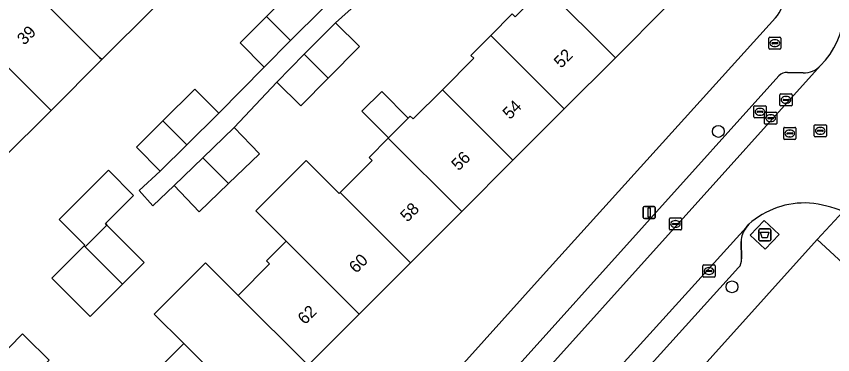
# Model space of a CAD drawing. Extents: x 159039 to 160102, y 381214 to 382524.
# Drawn here: x 159596.6 to 159664.1, y 381822.5 to 381850.5 of the extents above; entities that cross this region are included whole.
import ezdxf

# ---------------------------------------------------------------- set-up
doc = ezdxf.new("R2010")
doc.units = 0
for name, color, linetype in [('IMGEO_Afval_apart_plaats', 7, 'Continuous'), ('IMGEO_Boom', 7, 'Continuous'), ('IMGEO_Brandkraan', 7, 'Continuous'), ('IMGEO_Erf', 7, 'Continuous'), ('IMGEO_Groenvoorziening', 7, 'Continuous'), ('IMGEO_Kolk', 7, 'Continuous'), ('IMGEO_Lichtmast', 7, 'Continuous'), ('IMGEO_Pand', 7, 'Continuous'), ('IMGEO_Pand_nummerreeks', 7, 'Continuous'), ('IMGEO_Parkeervlak_open', 7, 'Continuous'), ('IMGEO_Rijbaan_lokaal_open', 7, 'Continuous'), ('IMGEO_Rioolput', 7, 'Continuous'), ('IMGEO_Voetpad_gesloten', 7, 'Continuous'), ('IMGEO_Voetpad_open', 7, 'Continuous')]:
    doc.layers.add(name, color=color, linetype=linetype)

msp = doc.modelspace()

# ---------------------------------------------------------------- linework, layer by layer
at = {"layer": 'IMGEO_Afval_apart_plaats'}
for p, q in [((159657.988, 381831.984), (159657.988, 381832.784)), ((159657.988, 381832.784), (159657.988, 381831.984)), ((159658.088, 381832.884), (159658.878, 381832.884)), ((159658.878, 381832.884), (159658.088, 381832.884)), ((159658.978, 381832.784), (159658.978, 381831.984)), ((159658.978, 381831.984), (159658.978, 381832.784)), ((159658.878, 381831.884), (159658.088, 381831.884)), ((159658.088, 381831.884), (159658.878, 381831.884))]:
    msp.add_line(p, q, dxfattribs=at)
msp.add_lwpolyline([(159658.131, 381832.598), (159658.835, 381832.598), (159658.686, 381832.128), (159658.28, 381832.128), (159658.131, 381832.598)], dxfattribs=at)
for centre, start, end in [((159658.088, 381832.784), 90, 180), ((159658.088, 381832.784), 90, 180), ((159658.878, 381832.784), 0, 90), ((159658.878, 381832.784), 360, 90), ((159658.088, 381831.984), 180, 270), ((159658.088, 381831.984), 180, 270), ((159658.878, 381831.984), 270, 0), ((159658.878, 381831.984), 270, 0)]:
    msp.add_arc(centre, 0.1, start, end, dxfattribs=at)
at = {"layer": 'IMGEO_Boom'}
for centre in [(159654.653, 381840.933), (159655.781, 381828.086)]:
    msp.add_circle(centre, 0.489, dxfattribs=at)
at = {"layer": 'IMGEO_Brandkraan'}
for p, q in [((159658.819, 381847.805), (159658.819, 381848.657)), ((159658.894, 381848.731), (159659.746, 381848.731)), ((159659.078, 381848.225), (159659.078, 381848.237)), ((159659.516, 381848.188), (159659.118, 381848.188)), ((159659.121, 381848.274), (159659.519, 381848.274)), ((159659.307, 381848.511), (159659.332, 381848.511)), ((159659.562, 381848.237), (159659.562, 381848.225)), ((159659.82, 381848.657), (159659.82, 381847.805)), ((159659.746, 381847.731), (159658.894, 381847.731)), ((159659.33, 381847.951), (159659.305, 381847.951))]:
    msp.add_line(p, q, dxfattribs=at)
for points in [[(159658.819, 381847.805), (159658.819, 381848.657)], [(159658.894, 381848.731), (159659.746, 381848.731)], [(159659.82, 381848.657), (159659.82, 381847.805)], [(159659.746, 381847.731), (159658.894, 381847.731)]]:
    msp.add_lwpolyline(points, dxfattribs=at)
for centre, radius, start, end in [((159658.896, 381848.655), 0.0765, 91.55205, 178.44795), ((159658.896, 381848.655), 0.0765, 91.55205, 178.44795), ((159659.118, 381848.234), 0.0403, 85.87752, 175.75265), ((159659.115, 381848.224), 0.0366, 178.93798, 274.71019), ((159659.519, 381848.231), 0.043, 264.86636, 352.45326), ((159659.523, 381848.236), 0.0386, 1.73085, 96.63898), ((159659.744, 381848.655), 0.0765, 1.55205, 88.44795), ((159659.744, 381848.655), 0.0765, 1.55205, 88.44795), ((159658.896, 381847.807), 0.0765, 181.55205, 268.44795), ((159658.896, 381847.807), 0.0765, 181.55205, 268.44795), ((159659.744, 381847.807), 0.0765, 271.55205, 358.44795), ((159659.744, 381847.807), 0.0765, 271.55205, 358.44795)]:
    msp.add_arc(centre, radius, start, end, dxfattribs=at)
for centre, major_axis, ratio, start_param, end_param in [((159659.306, 381848.231), (-0.387, 0.002), 0.722429, 4.712389, 7.853982), ((159659.331, 381848.231), (-0.39, 0.002), 0.717154, 1.570796, 4.712389)]:
    msp.add_ellipse(centre, major_axis=major_axis, ratio=ratio, start_param=start_param, end_param=end_param, dxfattribs=at)
at = {"layer": 'IMGEO_Erf'}
for points in [[(159611.387, 381844.437), (159613.361, 381842.451), (159617.108, 381846.26), (159615.134, 381848.245), (159617.325, 381850.424), (159619.962, 381853.047), (159621.936, 381851.062), (159625.582, 381854.699), (159623.608, 381856.684), (159625.802, 381858.866), (159628.436, 381861.486), (159630.41, 381859.5), (159633.907, 381862.977), (159631.799, 381865.084), (159634.244, 381867.529), (159638.897, 381872.183), (159640.914, 381874.2), (159631.433, 381884.728)], [(159608.835, 381821.739), (159610.481, 381823.388), (159608.03, 381825.835), (159612.266, 381830.077), (159614.963, 381827.377), (159617.559, 381829.978), (159617.307, 381830.23), (159618.943, 381831.869), (159616.438, 381834.372), (159620.579, 381838.518), (159623.305, 381835.794), (159623.397, 381835.886), (159626.042, 381838.534), (159625.79, 381838.786), (159627.377, 381840.376), (159627.402, 381840.401), (159625.202, 381842.598), (159626.829, 381844.227), (159629.029, 381842.03), (159629.194, 381842.195), (159629.428, 381841.962), (159631.844, 381844.381), (159634.446, 381846.987), (159634.209, 381847.224), (159635.839, 381848.857), (159637.626, 381850.646), (159637.86, 381850.412), (159640.306, 381852.862)], [(159626.136, 381852.733), (159623.008, 381849.918), (159624.998, 381847.95), (159622.412, 381845.335), (159620.142, 381843.04), (159618.152, 381845.008), (159614.641, 381841.252), (159616.022, 381839.817), (159616.73, 381839.082), (159614.179, 381836.627), (159611.76, 381834.298), (159609.672, 381836.469), (159607.932, 381834.794), (159606.783, 381836.053), (159608.533, 381837.65), (159606.559, 381839.635), (159608.753, 381841.817), (159611.387, 381844.437)], [(159608.002, 381851.162), (159603.712, 381846.872), (159599.512, 381842.672), (159595.452, 381838.612)], [(159650.376, 381851.27), (159646.144, 381847.032), (159641.911, 381842.793), (159637.678, 381838.555), (159633.445, 381834.316), (159629.213, 381830.078), (159624.98, 381825.839), (159620.747, 381821.601)], [(159598.968, 381783.181), (159640.171, 381829.067), (159659.371, 381850.323)]]:
    msp.add_lwpolyline(points, dxfattribs=at)
for points in [[(159604.247, 381837.72), (159606.329, 381835.638), (159604.002, 381833.311), (159604.122, 381833.192), (159607.203, 381830.11), (159605.403, 381828.31), (159602.73, 381825.636), (159599.567, 381828.799), (159602.24, 381831.472), (159602.303, 381831.535), (159600.182, 381833.656)], [(159594.952, 381821.966), (159597.15, 381824.196), (159597.395, 381823.955), (159599.352, 381822.029), (159597.112, 381819.808), (159594.385, 381817.105), (159592.499, 381818.988), (159592.256, 381819.231)]]:
    msp.add_lwpolyline(points, close=True, dxfattribs=at)
msp.add_arc((159657.204, 381852.242), 2.894, 318.47905, 40.00488, dxfattribs=at)
at = {"layer": 'IMGEO_Groenvoorziening'}
msp.add_lwpolyline([(159662.826, 381831.988), (159650.001, 381817.759), (159655.728, 381810.546), (159672.049, 381823.487)], close=True, dxfattribs=at)
at = {"layer": 'IMGEO_Kolk'}
for p, q in [((159658.478, 381841.603), (159658.478, 381842.455)), ((159658.553, 381842.529), (159659.405, 381842.529)), ((159658.737, 381842.023), (159658.737, 381842.035)), ((159658.78, 381842.072), (159659.178, 381842.072)), ((159658.966, 381842.309), (159658.991, 381842.309)), ((159659.221, 381842.035), (159659.221, 381842.023)), ((159659.479, 381842.455), (159659.479, 381841.603)), ((159659.405, 381841.529), (159658.553, 381841.529)), ((159659.175, 381841.986), (159658.777, 381841.986)), ((159658.989, 381841.749), (159658.964, 381841.749)), ((159650.608, 381832.859), (159650.608, 381833.711)), ((159650.683, 381833.785), (159651.535, 381833.785)), ((159650.867, 381833.279), (159650.867, 381833.291)), ((159650.91, 381833.328), (159651.308, 381833.328)), ((159651.096, 381833.565), (159651.121, 381833.565)), ((159651.351, 381833.291), (159651.351, 381833.279)), ((159651.609, 381833.711), (159651.609, 381832.859)), ((159651.535, 381832.785), (159650.683, 381832.785)), ((159651.305, 381833.242), (159650.907, 381833.242)), ((159651.119, 381833.005), (159651.094, 381833.005)), ((159653.456, 381829.894), (159654.308, 381829.894)), ((159653.381, 381828.968), (159653.381, 381829.82)), ((159653.64, 381829.388), (159653.64, 381829.4)), ((159654.078, 381829.351), (159653.68, 381829.351)), ((159653.683, 381829.437), (159654.081, 381829.437)), ((159653.869, 381829.674), (159653.894, 381829.674)), ((159654.124, 381829.4), (159654.124, 381829.388)), ((159654.382, 381829.82), (159654.382, 381828.968)), ((159654.308, 381828.894), (159653.456, 381828.894)), ((159653.892, 381829.114), (159653.867, 381829.114))]:
    msp.add_line(p, q, dxfattribs=at)
for points in [[(159658.478, 381841.603), (159658.478, 381842.455)], [(159658.553, 381842.529), (159659.405, 381842.529)], [(159659.479, 381842.455), (159659.479, 381841.603)], [(159659.405, 381841.529), (159658.553, 381841.529)], [(159650.608, 381832.859), (159650.608, 381833.711)], [(159650.683, 381833.785), (159651.535, 381833.785)], [(159651.609, 381833.711), (159651.609, 381832.859)], [(159651.535, 381832.785), (159650.683, 381832.785)], [(159653.456, 381829.894), (159654.308, 381829.894)], [(159653.381, 381828.968), (159653.381, 381829.82)], [(159654.382, 381829.82), (159654.382, 381828.968)], [(159654.308, 381828.894), (159653.456, 381828.894)]]:
    msp.add_lwpolyline(points, dxfattribs=at)
for centre, radius, start, end in [((159658.555, 381842.453), 0.0765, 91.55205, 178.44795), ((159658.555, 381842.453), 0.0765, 91.55205, 178.44795), ((159658.777, 381842.032), 0.0403, 85.87752, 175.75265), ((159659.182, 381842.034), 0.0386, 1.73085, 96.63898), ((159659.403, 381842.453), 0.0765, 1.55205, 88.44795), ((159659.403, 381842.453), 0.0765, 1.55205, 88.44795), ((159658.555, 381841.605), 0.0765, 181.55205, 268.44795), ((159658.555, 381841.605), 0.0765, 181.55205, 268.44795), ((159658.774, 381842.022), 0.0366, 178.93798, 274.71019), ((159659.178, 381842.029), 0.043, 264.86636, 352.45326), ((159659.403, 381841.605), 0.0765, 271.55205, 358.44795), ((159659.403, 381841.605), 0.0765, 271.55205, 358.44795), ((159650.685, 381833.709), 0.0765, 91.55205, 178.44795), ((159650.685, 381833.709), 0.0765, 91.55205, 178.44795), ((159650.907, 381833.288), 0.0403, 85.87752, 175.75265), ((159650.904, 381833.278), 0.0366, 178.93798, 274.71019), ((159651.308, 381833.285), 0.043, 264.86636, 352.45326), ((159651.312, 381833.29), 0.0386, 1.73085, 96.63898), ((159651.533, 381833.709), 0.0765, 1.55205, 88.44795), ((159651.533, 381833.709), 0.0765, 1.55205, 88.44795), ((159650.685, 381832.861), 0.0765, 181.55205, 268.44795), ((159650.685, 381832.861), 0.0765, 181.55205, 268.44795), ((159651.533, 381832.861), 0.0765, 271.55205, 358.44795), ((159651.533, 381832.861), 0.0765, 271.55205, 358.44795), ((159653.458, 381829.818), 0.0765, 91.55205, 178.44795), ((159653.458, 381829.818), 0.0765, 91.55205, 178.44795), ((159654.306, 381829.818), 0.0765, 1.55205, 88.44795), ((159654.306, 381829.818), 0.0765, 1.55205, 88.44795), ((159653.68, 381829.397), 0.0403, 85.87752, 175.75265), ((159653.677, 381829.387), 0.0366, 178.93798, 274.71019), ((159654.081, 381829.394), 0.043, 264.86636, 352.45326), ((159654.085, 381829.399), 0.0386, 1.73085, 96.63898), ((159653.458, 381828.97), 0.0765, 181.55205, 268.44795), ((159653.458, 381828.97), 0.0765, 181.55205, 268.44795), ((159654.306, 381828.97), 0.0765, 271.55205, 358.44795), ((159654.306, 381828.97), 0.0765, 271.55205, 358.44795)]:
    msp.add_arc(centre, radius, start, end, dxfattribs=at)
for centre, major_axis, ratio, start_param, end_param in [((159658.965, 381842.029), (-0.387, 0.002), 0.722429, 4.712389, 7.853982), ((159658.99, 381842.029), (-0.39, 0.002), 0.717154, 1.570796, 4.712389), ((159651.095, 381833.285), (-0.387, 0.002), 0.722429, 4.712389, 7.853982), ((159651.12, 381833.285), (-0.39, 0.002), 0.717154, 1.570796, 4.712389), ((159653.868, 381829.394), (-0.387, 0.002), 0.722429, 4.712389, 7.853982), ((159653.893, 381829.394), (-0.39, 0.002), 0.717154, 1.570796, 4.712389)]:
    msp.add_ellipse(centre, major_axis=major_axis, ratio=ratio, start_param=start_param, end_param=end_param, dxfattribs=at)
at = {"layer": 'IMGEO_Lichtmast'}
for p, q in [((159648.446, 381833.831), (159648.446, 381834.631)), ((159648.446, 381834.631), (159648.446, 381833.831)), ((159648.546, 381834.731), (159649.336, 381834.731)), ((159649.336, 381834.731), (159648.546, 381834.731)), ((159649.436, 381834.631), (159649.436, 381833.831)), ((159649.436, 381833.831), (159649.436, 381834.631)), ((159649.336, 381833.731), (159648.546, 381833.731)), ((159648.546, 381833.731), (159649.336, 381833.731))]:
    msp.add_line(p, q, dxfattribs=at)
msp.add_lwpolyline([(159648.866, 381834.606), (159649.016, 381834.606), (159649.016, 381833.856), (159648.866, 381833.856), (159648.866, 381834.606)], dxfattribs=at)
for centre, start, end in [((159648.546, 381834.631), 90, 180), ((159648.546, 381834.631), 90, 180), ((159649.336, 381834.631), 0, 90), ((159649.336, 381834.631), 360, 90), ((159648.546, 381833.831), 180, 270), ((159648.546, 381833.831), 180, 270), ((159649.336, 381833.831), 270, 0), ((159649.336, 381833.831), 270, 0)]:
    msp.add_arc(centre, 0.1, start, end, dxfattribs=at)
at = {"layer": 'IMGEO_Pand'}
for points in [[(159608.002, 381851.162), (159601.901, 381857.263), (159601.83, 381857.192), (159597.675, 381853.037), (159597.604, 381852.966), (159603.514, 381847.056), (159603.712, 381846.872)], [(159646.144, 381847.032), (159650.376, 381851.27), (159644.33, 381857.308), (159642.785, 381855.76), (159642.993, 381855.552), (159640.306, 381852.862)], [(159597.604, 381852.966), (159593.404, 381848.766), (159599.512, 381842.672), (159603.712, 381846.872), (159603.514, 381847.056)], [(159619.302, 381848.442), (159621.936, 381851.062), (159619.962, 381853.047), (159617.325, 381850.424)], [(159646.144, 381847.032), (159640.306, 381852.862), (159637.86, 381850.412), (159637.626, 381850.646), (159635.839, 381848.857), (159641.911, 381842.793)], [(159619.302, 381848.442), (159617.325, 381850.424), (159615.134, 381848.245), (159617.108, 381846.26)], [(159620.431, 381847.313), (159622.412, 381845.335), (159624.998, 381847.95), (159623.008, 381849.918)], [(159631.844, 381844.381), (159637.678, 381838.555), (159641.911, 381842.793), (159635.839, 381848.857), (159634.209, 381847.224), (159634.446, 381846.987)], [(159599.512, 381842.672), (159593.404, 381848.766), (159593.333, 381848.695), (159589.243, 381844.605), (159589.172, 381844.534), (159591.719, 381841.987), (159595.273, 381838.433), (159595.452, 381838.612)], [(159620.431, 381847.313), (159618.152, 381845.008), (159620.142, 381843.04), (159622.412, 381845.335)], [(159608.753, 381841.817), (159610.732, 381839.838), (159613.361, 381842.451), (159611.387, 381844.437)], [(159627.402, 381840.401), (159629.029, 381842.03), (159626.829, 381844.227), (159625.202, 381842.598)], [(159631.844, 381844.381), (159629.428, 381841.962), (159629.194, 381842.195), (159629.029, 381842.03), (159627.402, 381840.401), (159627.377, 381840.376), (159633.445, 381834.316), (159637.678, 381838.555)], [(159608.753, 381841.817), (159606.559, 381839.635), (159608.533, 381837.65), (159610.732, 381839.838)], [(159614.179, 381836.627), (159616.73, 381839.082), (159616.022, 381839.817), (159614.641, 381841.252), (159612.048, 381838.756)], [(159633.445, 381834.316), (159627.377, 381840.376), (159625.79, 381838.786), (159626.042, 381838.534), (159623.397, 381835.886), (159629.213, 381830.078)], [(159614.179, 381836.627), (159612.048, 381838.756), (159609.672, 381836.469), (159611.76, 381834.298)], [(159623.397, 381835.886), (159623.305, 381835.794), (159620.579, 381838.518), (159616.438, 381834.372), (159618.943, 381831.869), (159624.98, 381825.839), (159629.213, 381830.078)], [(159604.122, 381833.192), (159604.002, 381833.311), (159606.329, 381835.638), (159604.247, 381837.72), (159600.182, 381833.656), (159602.303, 381831.535), (159602.24, 381831.472), (159602.321, 381831.391)], [(159605.403, 381828.31), (159607.203, 381830.11), (159604.122, 381833.192), (159602.321, 381831.391)], [(159605.403, 381828.31), (159602.321, 381831.391), (159602.24, 381831.472), (159599.567, 381828.799), (159602.73, 381825.636)], [(159618.943, 381831.869), (159617.307, 381830.23), (159617.559, 381829.978), (159614.963, 381827.377), (159620.747, 381821.601), (159624.98, 381825.839)], [(159614.963, 381827.377), (159612.266, 381830.077), (159608.03, 381825.835), (159610.481, 381823.388), (159616.515, 381817.362), (159620.747, 381821.601)], [(159594.952, 381821.966), (159595.195, 381821.723), (159597.112, 381819.808), (159599.352, 381822.029), (159597.395, 381823.955), (159597.15, 381824.196)], [(159616.515, 381817.362), (159610.481, 381823.388), (159608.835, 381821.739), (159609.084, 381821.49), (159606.498, 381818.901), (159612.283, 381813.124)]]:
    msp.add_lwpolyline(points, close=True, dxfattribs=at)
at = {"layer": 'IMGEO_Parkeervlak_open'}
for points in [[(159659.663, 381845.532), (159637.437, 381820.824), (159638.897, 381819.482), (159663.088, 381846.379)], [(159661.663, 381845.785), (159660.363, 381845.817)], [(159656.948, 381832.988), (159642.102, 381816.592), (159643.428, 381815.397), (159656.33, 381829.675)], [(159656.574, 381830.388), (159656.53, 381831.844)]]:
    msp.add_lwpolyline(points, dxfattribs=at)
for centre, radius, start, end in [((159661.744, 381847.598), 1.815, 267.45657, 317.80028), ((159660.284, 381845.009), 0.812, 84.41268, 139.89401), ((159658.451, 381831.79), 1.922, 141.45773, 178.39922), ((159655.577, 381830.331), 0.998, 318.93357, 3.2829)]:
    msp.add_arc(centre, radius, start, end, dxfattribs=at)
at = {"layer": 'IMGEO_Rijbaan_lokaal_open'}
msp.add_lwpolyline([(159663.088, 381846.379), (159638.897, 381819.482), (159642.102, 381816.592), (159656.948, 381832.988), (159657.168, 381833.258)], dxfattribs=at)
for centre, radius, start, end in [((159658.399, 381851.109), 6.661, 314.752, 37.24317), ((159661.768, 381828.122), 6.895, 86.47605, 131.85188), ((159661.23, 381825.09), 9.96, 67.88776, 84.45613)]:
    msp.add_arc(centre, radius, start, end, dxfattribs=at)
at = {"layer": 'IMGEO_Rioolput'}
for p, q in [((159659.74, 381843.117), (159659.74, 381843.969)), ((159659.815, 381844.043), (159660.667, 381844.043)), ((159659.999, 381843.537), (159659.999, 381843.549)), ((159660.437, 381843.5), (159660.039, 381843.5)), ((159660.042, 381843.586), (159660.44, 381843.586)), ((159660.228, 381843.823), (159660.253, 381843.823)), ((159660.483, 381843.549), (159660.483, 381843.537)), ((159660.741, 381843.969), (159660.741, 381843.117)), ((159657.59, 381842.131), (159657.59, 381842.983)), ((159657.665, 381843.057), (159658.517, 381843.057)), ((159658.078, 381842.837), (159658.103, 381842.837)), ((159658.591, 381842.983), (159658.591, 381842.131)), ((159660.667, 381843.043), (159659.815, 381843.043)), ((159660.251, 381843.263), (159660.226, 381843.263)), ((159658.517, 381842.057), (159657.665, 381842.057)), ((159657.849, 381842.551), (159657.849, 381842.563)), ((159658.287, 381842.514), (159657.889, 381842.514)), ((159657.892, 381842.6), (159658.29, 381842.6)), ((159658.101, 381842.277), (159658.076, 381842.277)), ((159658.333, 381842.563), (159658.333, 381842.551)), ((159662.576, 381840.56), (159662.576, 381841.412)), ((159662.651, 381841.486), (159663.503, 381841.486)), ((159663.577, 381841.412), (159663.577, 381840.56)), ((159660.054, 381840.341), (159660.054, 381841.193)), ((159660.129, 381841.267), (159660.981, 381841.267)), ((159660.313, 381840.761), (159660.313, 381840.773)), ((159660.751, 381840.724), (159660.353, 381840.724)), ((159660.356, 381840.81), (159660.754, 381840.81)), ((159660.542, 381841.047), (159660.567, 381841.047)), ((159660.797, 381840.773), (159660.797, 381840.761)), ((159661.055, 381841.193), (159661.055, 381840.341)), ((159662.835, 381840.98), (159662.835, 381840.992)), ((159663.273, 381840.943), (159662.875, 381840.943)), ((159662.878, 381841.029), (159663.276, 381841.029)), ((159663.087, 381840.706), (159663.062, 381840.706)), ((159663.064, 381841.266), (159663.089, 381841.266)), ((159663.319, 381840.992), (159663.319, 381840.98)), ((159660.981, 381840.267), (159660.129, 381840.267)), ((159660.565, 381840.487), (159660.54, 381840.487)), ((159663.503, 381840.486), (159662.651, 381840.486))]:
    msp.add_line(p, q, dxfattribs=at)
for points in [[(159659.74, 381843.117), (159659.74, 381843.969)], [(159659.815, 381844.043), (159660.667, 381844.043)], [(159660.741, 381843.969), (159660.741, 381843.117)], [(159657.59, 381842.131), (159657.59, 381842.983)], [(159657.665, 381843.057), (159658.517, 381843.057)], [(159658.591, 381842.983), (159658.591, 381842.131)], [(159660.667, 381843.043), (159659.815, 381843.043)], [(159658.517, 381842.057), (159657.665, 381842.057)], [(159662.576, 381840.56), (159662.576, 381841.412)], [(159662.651, 381841.486), (159663.503, 381841.486)], [(159663.577, 381841.412), (159663.577, 381840.56)], [(159660.054, 381840.341), (159660.054, 381841.193)], [(159660.129, 381841.267), (159660.981, 381841.267)], [(159661.055, 381841.193), (159661.055, 381840.341)], [(159660.981, 381840.267), (159660.129, 381840.267)], [(159663.503, 381840.486), (159662.651, 381840.486)]]:
    msp.add_lwpolyline(points, dxfattribs=at)
for centre, radius, start, end in [((159659.817, 381843.967), 0.0765, 91.55205, 178.44795), ((159659.817, 381843.967), 0.0765, 91.55205, 178.44795), ((159660.039, 381843.546), 0.0403, 85.87752, 175.75265), ((159660.036, 381843.536), 0.0366, 178.93798, 274.71019), ((159660.44, 381843.543), 0.043, 264.86636, 352.45326), ((159660.444, 381843.548), 0.0386, 1.73085, 96.63898), ((159660.665, 381843.967), 0.0765, 1.55205, 88.44795), ((159660.665, 381843.967), 0.0765, 1.55205, 88.44795), ((159657.667, 381842.981), 0.0765, 91.55205, 178.44795), ((159657.667, 381842.981), 0.0765, 91.55205, 178.44795), ((159658.515, 381842.981), 0.0765, 1.55205, 88.44795), ((159658.515, 381842.981), 0.0765, 1.55205, 88.44795), ((159659.817, 381843.119), 0.0765, 181.55205, 268.44795), ((159659.817, 381843.119), 0.0765, 181.55205, 268.44795), ((159660.665, 381843.119), 0.0765, 271.55205, 358.44795), ((159660.665, 381843.119), 0.0765, 271.55205, 358.44795), ((159657.667, 381842.133), 0.0765, 181.55205, 268.44795), ((159657.667, 381842.133), 0.0765, 181.55205, 268.44795), ((159657.889, 381842.56), 0.0403, 85.87752, 175.75265), ((159657.886, 381842.55), 0.0366, 178.93798, 274.71019), ((159658.29, 381842.557), 0.043, 264.86636, 352.45326), ((159658.294, 381842.562), 0.0386, 1.73085, 96.63898), ((159658.515, 381842.133), 0.0765, 271.55205, 358.44795), ((159658.515, 381842.133), 0.0765, 271.55205, 358.44795), ((159662.653, 381841.41), 0.0765, 91.55205, 178.44795), ((159662.653, 381841.41), 0.0765, 91.55205, 178.44795), ((159663.501, 381841.41), 0.0765, 1.55205, 88.44795), ((159663.501, 381841.41), 0.0765, 1.55205, 88.44795), ((159660.131, 381841.191), 0.0765, 91.55205, 178.44795), ((159660.131, 381841.191), 0.0765, 91.55205, 178.44795), ((159660.353, 381840.77), 0.0403, 85.87752, 175.75265), ((159660.35, 381840.76), 0.0366, 178.93798, 274.71019), ((159660.754, 381840.767), 0.043, 264.86636, 352.45326), ((159660.758, 381840.772), 0.0386, 1.73085, 96.63898), ((159660.979, 381841.191), 0.0765, 1.55205, 88.44795), ((159660.979, 381841.191), 0.0765, 1.55205, 88.44795), ((159662.875, 381840.989), 0.0403, 85.87752, 175.75265), ((159662.872, 381840.979), 0.0366, 178.93798, 274.71019), ((159663.276, 381840.986), 0.043, 264.86636, 352.45326), ((159663.28, 381840.991), 0.0386, 1.73085, 96.63898), ((159660.131, 381840.343), 0.0765, 181.55205, 268.44795), ((159660.131, 381840.343), 0.0765, 181.55205, 268.44795), ((159660.979, 381840.343), 0.0765, 271.55205, 358.44795), ((159660.979, 381840.343), 0.0765, 271.55205, 358.44795), ((159662.653, 381840.562), 0.0765, 181.55205, 268.44795), ((159662.653, 381840.562), 0.0765, 181.55205, 268.44795), ((159663.501, 381840.562), 0.0765, 271.55205, 358.44795), ((159663.501, 381840.562), 0.0765, 271.55205, 358.44795)]:
    msp.add_arc(centre, radius, start, end, dxfattribs=at)
for centre, major_axis, ratio, start_param, end_param in [((159660.227, 381843.543), (-0.387, 0.002), 0.722429, 4.712389, 7.853982), ((159660.252, 381843.543), (-0.39, 0.002), 0.717154, 1.570796, 4.712389), ((159658.077, 381842.557), (-0.387, 0.002), 0.722429, 4.712389, 7.853982), ((159658.102, 381842.557), (-0.39, 0.002), 0.717154, 1.570796, 4.712389), ((159660.541, 381840.767), (-0.387, 0.002), 0.722429, 4.712389, 7.853982), ((159660.566, 381840.767), (-0.39, 0.002), 0.717154, 1.570796, 4.712389), ((159663.063, 381840.986), (-0.387, 0.002), 0.722429, 4.712389, 7.853982), ((159663.088, 381840.986), (-0.39, 0.002), 0.717154, 1.570796, 4.712389)]:
    msp.add_ellipse(centre, major_axis=major_axis, ratio=ratio, start_param=start_param, end_param=end_param, dxfattribs=at)
at = {"layer": 'IMGEO_Voetpad_gesloten'}
msp.add_lwpolyline([(159659.674, 381832.412), (159658.441, 381833.574), (159657.293, 381832.356), (159658.526, 381831.194)], close=True, dxfattribs=at)
at = {"layer": 'IMGEO_Voetpad_open'}
for points in [[(159621.936, 381851.062), (159619.302, 381848.442), (159617.108, 381846.26), (159613.361, 381842.451), (159610.732, 381839.838), (159608.533, 381837.65), (159606.783, 381836.053), (159607.932, 381834.794), (159609.672, 381836.469), (159612.048, 381838.756), (159614.641, 381841.252), (159618.152, 381845.008), (159620.431, 381847.313), (159623.008, 381849.918), (159626.136, 381852.733)], [(159659.371, 381850.323), (159640.171, 381829.067), (159598.968, 381783.181), (159593.974, 381777.727)], [(159603.32, 381782.965), (159624.86, 381806.887), (159637.437, 381820.824), (159659.663, 381845.532)], [(159660.363, 381845.817), (159661.663, 381845.785)], [(159634.517, 381800.588), (159637.588, 381803.968), (159646.945, 381814.368), (159650.001, 381817.759), (159662.826, 381831.988), (159664.979, 381834.318)], [(159664.979, 381834.318), (159662.826, 381831.988), (159672.049, 381823.487), (159673.225, 381822.404)], [(159657.168, 381833.258), (159656.948, 381832.988)], [(159656.53, 381831.844), (159656.574, 381830.388)], [(159656.33, 381829.675), (159643.428, 381815.397), (159630.856, 381801.471), (159616.994, 381786.112)]]:
    msp.add_lwpolyline(points, dxfattribs=at)
msp.add_lwpolyline([(159657.293, 381832.356), (159658.441, 381833.574), (159659.674, 381832.412), (159658.526, 381831.194)], close=True, dxfattribs=at)
for centre, radius, start, end in [((159658.399, 381851.109), 6.661, 314.752, 37.24317), ((159657.204, 381852.242), 2.894, 318.47905, 40.00488), ((159661.744, 381847.598), 1.815, 267.45657, 317.80028), ((159660.284, 381845.009), 0.812, 84.41268, 139.89401), ((159661.768, 381828.122), 6.895, 86.47605, 131.85188), ((159661.23, 381825.09), 9.96, 67.88776, 84.45613), ((159658.451, 381831.79), 1.922, 141.45773, 178.39922), ((159655.577, 381830.331), 0.998, 318.93357, 3.2829)]:
    msp.add_arc(centre, radius, start, end, dxfattribs=at)

# ---------------------------------------------------------------- texts
at = {"layer": 'IMGEO_Pand_nummerreeks'}
for s, rotation, p in [('39', 45.00064, (159597.292, 381848.016)), ('52', 45.04012, (159641.655, 381846.104)), ('54', 45.04012, (159637.424, 381841.866)), ('56', 45.04021, (159633.19, 381837.626)), ('58', 45.04012, (159628.959, 381833.389)), ('60', 45.04021, (159624.725, 381829.149)), ('62', 45.04012, (159620.486, 381824.905))]:
    msp.add_text(s, height=1, rotation=rotation, dxfattribs=at).set_placement(p)

doc.saveas('drawing.dxf')
